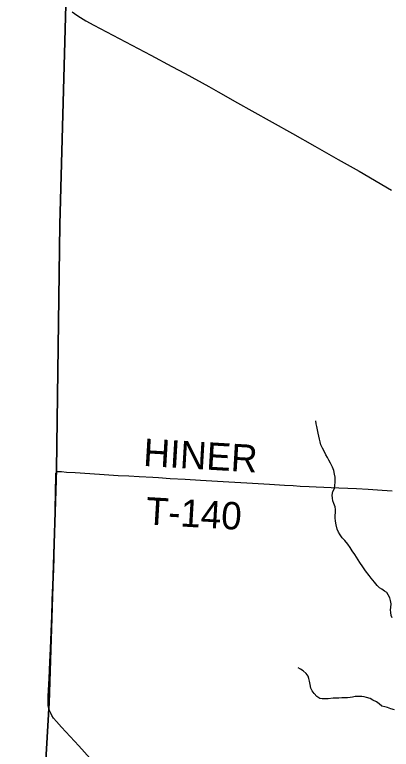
# Model space of a CAD drawing. Extents: x 1985906 to 2360102, y 891258 to 1222054.
# Drawn here: x 2071562 to 2075680, y 1030360 to 1038403 of the extents above; entities that cross this region are included whole.
import ezdxf

# ---------------------------------------------------------------- set-up
doc = ezdxf.new("R2010")
doc.units = 0
for name, color, linetype in [('GM_X_Adjacent_County', 7, 'Continuous'), ('GM_X_County', 7, 'Continuous'), ('GM_X_Minor_River', 7, 'Continuous'), ('GM_X_Township', 7, 'Continuous'), ('GM_X_Township_Road', 7, 'Continuous'), ('GM_X_Township_Road_Text', 7, 'Continuous'), ('GM_X_US_Route', 7, 'Continuous')]:
    doc.layers.add(name, color=color, linetype=linetype)

msp = doc.modelspace()

# ---------------------------------------------------------------- linework, layer by layer
at = {"layer": 'GM_X_Adjacent_County'}
msp.add_lwpolyline([(2071926.7, 1054555.3), (2072166.7, 1051922.6), (2072218.3, 1051577.8), (2072142.8, 1047459), (2072178.7, 1046252), (2072112.2, 1041354.4), (2072120.2, 1038512.6), (2072055.1, 1036106.6), (2072018.3, 1033424.1), (2071939.9, 1030867.8), (2071602.1, 1025081.7), (2071562, 1025081.6), (2071696.9, 1021700.4), (2071829.8, 1014456.9), (2071852.3, 1012905.1), (2071861.2, 1011952), (2071887.5, 1008769)], dxfattribs=at)
at = {"layer": 'GM_X_County'}
msp.add_lwpolyline([(2071887.5, 1008769), (2071861.2, 1011952), (2071852.3, 1012905.1), (2071829.8, 1014456.9), (2071696.9, 1021700.4), (2071562, 1025081.6), (2071602.1, 1025081.7), (2071939.9, 1030867.8), (2072018.3, 1033424.1), (2072055.1, 1036106.6), (2072120.2, 1038512.6), (2072112.2, 1041354.4), (2072178.7, 1046252), (2072142.8, 1047459), (2072218.3, 1051577.8), (2072166.7, 1051922.6), (2071926.7, 1054555.3)], dxfattribs=at)
at = {"layer": 'GM_X_Minor_River'}
for points in [[(2075688.3, 1031799.9), (2075678.1, 1031826), (2075673.9, 1031858.1), (2075671.8, 1031888.2), (2075675.6, 1031914.3), (2075677.4, 1031952.4), (2075673.2, 1031988.5), (2075665.1, 1032018.6), (2075646.9, 1032052.7), (2075632.7, 1032078.7), (2075606.6, 1032092.6), (2075578.4, 1032112.6), (2075550.3, 1032128.5), (2075524.1, 1032152.5), (2075495.8, 1032188.5), (2075459.6, 1032232.5), (2075439.3, 1032264.5), (2075399, 1032314.5), (2075370.7, 1032358.6), (2075334.4, 1032404.6), (2075316.2, 1032434.6), (2075300, 1032464.6), (2075279.8, 1032494.7), (2075251.6, 1032534.7), (2075231.3, 1032570.7), (2075203.1, 1032604.7), (2075172.8, 1032644.7), (2075144.6, 1032676.7), (2075122.4, 1032706.7), (2075102.2, 1032738.8), (2075090, 1032770.8), (2075075.7, 1032816.9), (2075069.5, 1032859.1), (2075067.3, 1032895.2), (2075067.2, 1032923.3), (2075069, 1032949.4), (2075070.8, 1032985.6), (2075066.7, 1033015.7), (2075052.5, 1033051.7), (2075042.3, 1033079.8), (2075036.1, 1033109.9), (2075034, 1033142), (2075039.7, 1033182.2), (2075059.6, 1033214.4), (2075063.5, 1033248.5), (2075067.3, 1033284.7), (2075067.1, 1033312.8), (2075067, 1033338.9), (2075060.8, 1033371), (2075050.6, 1033411.1), (2075038.3, 1033449.2), (2075016.1, 1033493.2), (2074997.9, 1033527.3), (2074983.7, 1033553.3), (2074963.5, 1033583.3), (2074949.3, 1033617.4), (2074929, 1033655.5), (2074910.8, 1033695.5), (2074902.6, 1033725.6), (2074896.5, 1033755.7), (2074888.3, 1033789.8), (2074882.1, 1033819.9), (2074873.9, 1033858), (2074865.7, 1033894.1), (2074859.5, 1033924.2), (2074855.3, 1033956.3)], [(2075713.6, 1030792.2), (2075673.5, 1030804.1), (2075637.3, 1030816), (2075611.2, 1030823.9), (2075577.1, 1030833.8), (2075548.9, 1030857.7), (2075516.8, 1030879.7), (2075478.6, 1030899.6), (2075448.4, 1030915.5), (2075410.3, 1030927.3), (2075382.2, 1030933.2), (2075356.2, 1030937.1), (2075320.1, 1030939), (2075286, 1030936.8), (2075256, 1030932.7), (2075230, 1030926.5), (2075199.9, 1030922.4), (2075137.8, 1030922.1), (2075107.8, 1030919.9), (2075075.7, 1030921.8), (2075043.6, 1030921.6), (2074991.6, 1030913.4), (2074959.5, 1030911.2), (2074925.5, 1030911.1), (2074897.4, 1030916.9), (2074865.2, 1030938.9), (2074835, 1030970.9), (2074814.8, 1031000.9), (2074800.6, 1031028.9), (2074794.4, 1031069), (2074786.2, 1031107.2), (2074780, 1031135.2), (2074769.8, 1031161.3), (2074749.6, 1031191.3), (2074717.4, 1031219.3), (2074687.3, 1031239.2), (2074661.2, 1031253.1)]]:
    msp.add_lwpolyline(points, dxfattribs=at)
at = {"layer": 'GM_X_Township'}
msp.add_lwpolyline([(2095094.6, 1025388.3), (2092097.4, 1025367.8), (2089225.7, 1025330.9), (2087095.5, 1025303.4), (2086577.8, 1025306.1), (2081728.4, 1025236.6), (2079654.5, 1025204.9), (2076405.9, 1025155.2), (2074264, 1025122.4), (2071602.1, 1025081.7), (2071939.9, 1030867.8), (2072018.3, 1033424.1), (2072055.1, 1036106.6), (2072120.2, 1038512.6), (2072112.2, 1041354.4), (2072178.7, 1046252), (2072142.8, 1047459), (2072218.3, 1051577.8), (2072166.7, 1051922.6), (2071926.7, 1054555.3)], dxfattribs=at)
at = {"layer": 'GM_X_Township_Road'}
for points in [[(2071942.8, 1030783.2), (2071931.5, 1030822.9), (2071929.3, 1030839.5), (2071927.7, 1030872.7), (2071928.9, 1030940.6), (2071939.5, 1031136.1), (2071946.5, 1031317), (2071955, 1031464.8), (2071961.9, 1031645.6), (2071967.3, 1031826.5), (2071971.3, 1031981.2), (2071976.1, 1032092.8), (2071981.7, 1032195.5), (2071988.9, 1032320.6), (2071993.7, 1032470.4), (2072003.3, 1032949.3), (2072009.7, 1033210.7), (2072012.1, 1033322.2), (2072011.5, 1033371.5), (2072012.7, 1033382.4), (2072014.7, 1033388.2), (2072018.5, 1033394), (2072023.9, 1033398.4)], [(2072023.9, 1033398.4), (2072027.8, 1033399.4), (2072032.6, 1033400.4), (2072036.1, 1033400.7), (2072042.4, 1033401), (2072073.5, 1033401.1), (2072129.3, 1033396.3), (2072222.5, 1033389.9), (2072382.6, 1033380.3), (2072542, 1033368.4), (2072695, 1033359.6), (2072809, 1033353.9), (2072923.7, 1033347.6), (2073071.1, 1033338.8), (2073134.2, 1033334.9)], [(2073134.2, 1033334.9), (2073262.3, 1033326.8), (2073427.7, 1033316.6), (2073594.2, 1033306.2), (2073903.8, 1033289.3), (2074101.9, 1033276.6), (2074347.6, 1033261.3), (2074511.1, 1033252.3), (2074608.8, 1033247.1), (2074684.2, 1033242.7), (2074782.1, 1033237.5), (2074860.1, 1033233.2), (2074943.3, 1033228.8), (2075022.1, 1033226.2), (2075107.9, 1033224.5), (2075204.9, 1033218.4), (2075301.1, 1033214.9), (2075426.8, 1033208), (2075581, 1033198.4), (2075691.1, 1033190.6)], [(2072449.5, 1030189.7), (2072262.4, 1030396.6), (2072073.1, 1030601.5), (2072019, 1030663.4), (2071988, 1030702.1), (2071969.2, 1030729.5), (2071955.3, 1030754.9), (2071942.8, 1030783.2)]]:
    msp.add_lwpolyline(points, dxfattribs=at)
at = {"layer": 'GM_X_US_Route'}
msp.add_lwpolyline([(2072189.1, 1038436.2), (2072242.3, 1038397.4), (2072280.9, 1038371.4), (2072339.4, 1038336.5), (2072426.2, 1038289), (2072703.9, 1038142.8), (2073049.6, 1037959.5), (2073281.9, 1037836.9), (2073426.1, 1037758.8), (2073685.1, 1037615.7), (2073787.1, 1037558.1), (2073999.1, 1037439.3), (2074156.6, 1037351.2), (2074600, 1037101.9), (2074842.8, 1036964.7), (2075099.5, 1036818.5), (2075327.6, 1036688.6), (2075682.7, 1036483.2)], dxfattribs=at)

# ---------------------------------------------------------------- texts
at = {"layer": 'GM_X_Township_Road_Text'}
for s, rotation, p in [('HINER', 356.66003, (2072962.6, 1033463.5)), ('T-140', 356.66537, (2072989.3, 1032822.8))]:
    msp.add_text(s, height=300, rotation=rotation, dxfattribs=at).set_placement(p)

doc.saveas('drawing.dxf')
